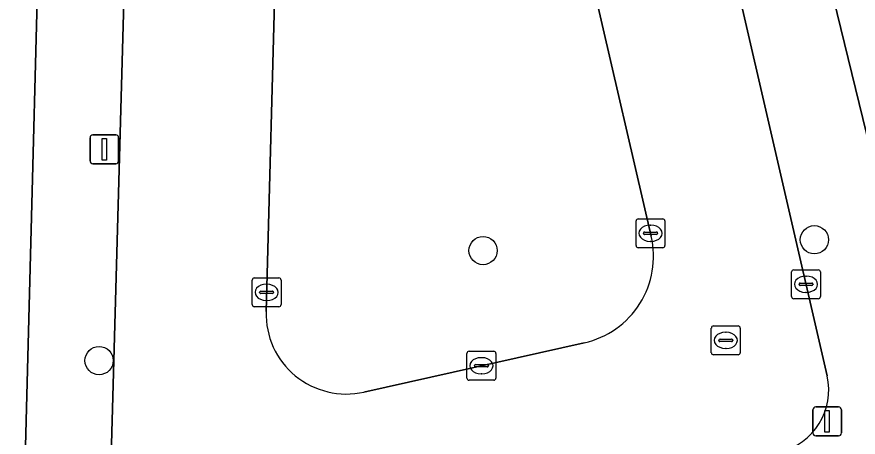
# Model space of a CAD drawing. Extents: x 162026 to 163502, y 387295 to 388169.
# Drawn here: x 162957.69 to 162986.81, y 387673.97 to 387688.53 of the extents above; entities that cross this region are included whole.
import ezdxf

# ---------------------------------------------------------------- set-up
doc = ezdxf.new("R2010")
doc.units = 0
for name, color, linetype in [('IMGEO_Boom', 7, 'Continuous'), ('IMGEO_Erf', 7, 'Continuous'), ('IMGEO_Kolk', 7, 'Continuous'), ('IMGEO_Lichtmast', 7, 'Continuous'), ('IMGEO_Parkeervlak_open', 7, 'Continuous'), ('IMGEO_Rioolput', 7, 'Continuous'), ('IMGEO_Voetpad_open', 7, 'Continuous')]:
    doc.layers.add(name, color=color, linetype=linetype)

msp = doc.modelspace()

# ---------------------------------------------------------------- linework, layer by layer
at = {"layer": 'IMGEO_Boom'}
for centre in [(162985.298, 387680.81), (162973.828, 387680.434), (162960.535, 387676.624)]:
    msp.add_circle(centre, 0.489, dxfattribs=at)
at = {"layer": 'IMGEO_Erf'}
for points in [[(162960.168, 387698.577), (162954.77, 387702.101), (162954.599, 387695.791), (162954.433, 387689.633), (162954.266, 387683.474), (162954.099, 387677.315), (162953.932, 387671.157), (162953.766, 387664.998), (162953.599, 387658.839), (162953.432, 387652.68), (162953.266, 387646.522), (162953.095, 387640.213), (162957.109, 387640.108), (162958.534, 387694.419)], [(162983.426, 387699.513), (162988.994, 387676.739)]]:
    msp.add_lwpolyline(points, dxfattribs=at)
at = {"layer": 'IMGEO_Kolk'}
for p, q in [((162979.122, 387680.608), (162979.122, 387681.46)), ((162979.197, 387681.534), (162980.049, 387681.534)), ((162980.123, 387681.46), (162980.123, 387680.608)), ((162979.424, 387681.077), (162979.822, 387681.077)), ((162979.61, 387681.314), (162979.635, 387681.314)), ((162979.381, 387681.028), (162979.381, 387681.04)), ((162979.819, 387680.991), (162979.421, 387680.991)), ((162979.865, 387681.04), (162979.865, 387681.028)), ((162980.049, 387680.534), (162979.197, 387680.534)), ((162979.633, 387680.754), (162979.608, 387680.754)), ((162984.506, 387678.842), (162984.506, 387679.694)), ((162984.581, 387679.768), (162985.433, 387679.768)), ((162985.507, 387679.694), (162985.507, 387678.842)), ((162965.833, 387678.563), (162965.833, 387679.415)), ((162965.908, 387679.489), (162966.76, 387679.489)), ((162966.834, 387679.415), (162966.834, 387678.563)), ((162984.994, 387679.548), (162985.019, 387679.548)), ((162966.135, 387679.032), (162966.533, 387679.032)), ((162966.321, 387679.269), (162966.346, 387679.269)), ((162984.765, 387679.262), (162984.765, 387679.274)), ((162985.203, 387679.225), (162984.805, 387679.225)), ((162984.808, 387679.311), (162985.206, 387679.311)), ((162985.249, 387679.274), (162985.249, 387679.262)), ((162966.092, 387678.983), (162966.092, 387678.995)), ((162966.53, 387678.946), (162966.132, 387678.946)), ((162966.576, 387678.995), (162966.576, 387678.983)), ((162985.433, 387678.768), (162984.581, 387678.768)), ((162985.017, 387678.988), (162984.992, 387678.988)), ((162966.76, 387678.489), (162965.908, 387678.489)), ((162966.344, 387678.709), (162966.319, 387678.709)), ((162973.27, 387676.021), (162973.27, 387676.873)), ((162973.345, 387676.947), (162974.197, 387676.947)), ((162973.758, 387676.727), (162973.783, 387676.727)), ((162974.271, 387676.873), (162974.271, 387676.021)), ((162973.529, 387676.441), (162973.529, 387676.453)), ((162973.967, 387676.404), (162973.569, 387676.404)), ((162973.572, 387676.49), (162973.97, 387676.49)), ((162974.013, 387676.453), (162974.013, 387676.441)), ((162973.781, 387676.167), (162973.756, 387676.167)), ((162974.197, 387675.947), (162973.345, 387675.947))]:
    msp.add_line(p, q, dxfattribs=at)
for points in [[(162979.122, 387680.608), (162979.122, 387681.46)], [(162979.197, 387681.534), (162980.049, 387681.534)], [(162980.123, 387681.46), (162980.123, 387680.608)], [(162980.049, 387680.534), (162979.197, 387680.534)], [(162984.506, 387678.842), (162984.506, 387679.694)], [(162984.581, 387679.768), (162985.433, 387679.768)], [(162985.507, 387679.694), (162985.507, 387678.842)], [(162965.833, 387678.563), (162965.833, 387679.415)], [(162965.908, 387679.489), (162966.76, 387679.489)], [(162966.834, 387679.415), (162966.834, 387678.563)], [(162985.433, 387678.768), (162984.581, 387678.768)], [(162966.76, 387678.489), (162965.908, 387678.489)], [(162973.27, 387676.021), (162973.27, 387676.873)], [(162973.345, 387676.947), (162974.197, 387676.947)], [(162974.271, 387676.873), (162974.271, 387676.021)], [(162974.197, 387675.947), (162973.345, 387675.947)]]:
    msp.add_lwpolyline(points, dxfattribs=at)
for centre, radius, start, end in [((162979.199, 387681.458), 0.0765, 91.552, 178.448), ((162979.199, 387681.458), 0.0765, 91.552, 178.448), ((162980.047, 387681.458), 0.0765, 1.552, 88.448), ((162980.047, 387681.458), 0.0765, 1.552, 88.448), ((162979.421, 387681.037), 0.0403, 85.8775, 175.7526), ((162979.826, 387681.039), 0.0386, 1.7309, 96.639), ((162979.418, 387681.027), 0.0366, 178.938, 274.7102), ((162979.822, 387681.034), 0.043, 264.8664, 352.4533), ((162979.199, 387680.61), 0.0765, 181.552, 268.448), ((162979.199, 387680.61), 0.0765, 181.552, 268.448), ((162980.047, 387680.61), 0.0765, 271.552, 358.448), ((162980.047, 387680.61), 0.0765, 271.552, 358.448), ((162984.583, 387679.692), 0.0765, 91.552, 178.448), ((162984.583, 387679.692), 0.0765, 91.552, 178.448), ((162985.431, 387679.692), 0.0765, 1.552, 88.448), ((162985.431, 387679.692), 0.0765, 1.552, 88.448), ((162965.91, 387679.413), 0.0765, 91.552, 178.448), ((162965.91, 387679.413), 0.0765, 91.552, 178.448), ((162966.758, 387679.413), 0.0765, 1.552, 88.448), ((162966.758, 387679.413), 0.0765, 1.552, 88.448), ((162966.132, 387678.992), 0.0403, 85.8775, 175.7526), ((162966.537, 387678.994), 0.0386, 1.7309, 96.639), ((162984.805, 387679.271), 0.0403, 85.8775, 175.7526), ((162984.802, 387679.261), 0.0366, 178.938, 274.7102), ((162985.206, 387679.268), 0.043, 264.8664, 352.4533), ((162985.21, 387679.273), 0.0386, 1.7309, 96.639), ((162966.129, 387678.982), 0.0366, 178.938, 274.7102), ((162966.533, 387678.989), 0.043, 264.8664, 352.4533), ((162984.583, 387678.844), 0.0765, 181.552, 268.448), ((162984.583, 387678.844), 0.0765, 181.552, 268.448), ((162985.431, 387678.844), 0.0765, 271.552, 358.448), ((162985.431, 387678.844), 0.0765, 271.552, 358.448), ((162965.91, 387678.565), 0.0765, 181.552, 268.448), ((162965.91, 387678.565), 0.0765, 181.552, 268.448), ((162966.758, 387678.565), 0.0765, 271.552, 358.448), ((162966.758, 387678.565), 0.0765, 271.552, 358.448), ((162973.347, 387676.871), 0.0765, 91.552, 178.448), ((162973.347, 387676.871), 0.0765, 91.552, 178.448), ((162974.195, 387676.871), 0.0765, 1.552, 88.448), ((162974.195, 387676.871), 0.0765, 1.552, 88.448), ((162973.569, 387676.45), 0.0403, 85.8775, 175.7526), ((162973.566, 387676.44), 0.0366, 178.938, 274.7102), ((162973.97, 387676.447), 0.043, 264.8664, 352.4533), ((162973.974, 387676.452), 0.0386, 1.7309, 96.639), ((162973.347, 387676.023), 0.0765, 181.552, 268.448), ((162973.347, 387676.023), 0.0765, 181.552, 268.448), ((162974.195, 387676.023), 0.0765, 271.552, 358.448), ((162974.195, 387676.023), 0.0765, 271.552, 358.448)]:
    msp.add_arc(centre, radius, start, end, dxfattribs=at)
for centre, major_axis, ratio, start_param, end_param in [((162979.609, 387681.034), (-0.387, 0.002), 0.722429, 4.712389, 7.853982), ((162979.634, 387681.034), (-0.39, 0.002), 0.717154, 1.570796, 4.712389), ((162984.993, 387679.268), (-0.387, 0.002), 0.722429, 4.712389, 7.853982), ((162985.018, 387679.268), (-0.39, 0.002), 0.717154, 1.570796, 4.712389), ((162966.32, 387678.989), (-0.387, 0.002), 0.722429, 4.712389, 7.853982), ((162966.345, 387678.989), (-0.39, 0.002), 0.717154, 1.570796, 4.712389), ((162973.757, 387676.447), (-0.387, 0.002), 0.722429, 4.712389, 7.853982), ((162973.782, 387676.447), (-0.39, 0.002), 0.717154, 1.570796, 4.712389)]:
    msp.add_ellipse(centre, major_axis=major_axis, ratio=ratio, start_param=start_param, end_param=end_param, dxfattribs=at)
at = {"layer": 'IMGEO_Lichtmast'}
for p, q in [((162960.22, 387683.543), (162960.22, 387684.343)), ((162960.22, 387684.343), (162960.22, 387683.543)), ((162960.32, 387684.443), (162961.11, 387684.443)), ((162961.11, 387684.443), (162960.32, 387684.443)), ((162961.21, 387684.343), (162961.21, 387683.543)), ((162961.21, 387683.543), (162961.21, 387684.343)), ((162961.11, 387683.443), (162960.32, 387683.443)), ((162960.32, 387683.443), (162961.11, 387683.443)), ((162985.343, 387675.019), (162986.133, 387675.019)), ((162986.133, 387675.019), (162985.343, 387675.019)), ((162985.243, 387674.119), (162985.243, 387674.919)), ((162985.243, 387674.919), (162985.243, 387674.119)), ((162986.233, 387674.919), (162986.233, 387674.119)), ((162986.233, 387674.119), (162986.233, 387674.919)), ((162986.133, 387674.019), (162985.343, 387674.019)), ((162985.343, 387674.019), (162986.133, 387674.019))]:
    msp.add_line(p, q, dxfattribs=at)
for points in [[(162960.64, 387684.318), (162960.79, 387684.318), (162960.79, 387683.568), (162960.64, 387683.568), (162960.64, 387684.318)], [(162985.663, 387674.894), (162985.813, 387674.894), (162985.813, 387674.144), (162985.663, 387674.144), (162985.663, 387674.894)]]:
    msp.add_lwpolyline(points, dxfattribs=at)
for centre, start, end in [((162960.32, 387684.343), 90, 180), ((162960.32, 387684.343), 90, 180), ((162961.11, 387684.343), 0, 90), ((162961.11, 387684.343), 360, 90), ((162960.32, 387683.543), 180, 270), ((162960.32, 387683.543), 180, 270), ((162961.11, 387683.543), 270, 0), ((162961.11, 387683.543), 270, 0), ((162985.343, 387674.919), 90, 180), ((162985.343, 387674.919), 90, 180), ((162986.133, 387674.919), 0, 90), ((162986.133, 387674.919), 360, 90), ((162985.343, 387674.119), 180, 270), ((162985.343, 387674.119), 180, 270), ((162986.133, 387674.119), 270, 0), ((162986.133, 387674.119), 270, 0)]:
    msp.add_arc(centre, 0.1, start, end, dxfattribs=at)
at = {"layer": 'IMGEO_Parkeervlak_open'}
for points in [[(162979.648, 387680.93), (162977.694, 387689.374), (162976.799, 387693.039)], [(162966.648, 387690.782), (162966.315, 387678.322)], [(162969.701, 387675.535), (162977.327, 387677.242)]]:
    msp.add_lwpolyline(points, dxfattribs=at)
for centre, radius, start, end in [((162976.656, 387680.239), 3.071, 282.621, 13.0114), ((162969.093, 387678.247), 2.779, 178.4487, 282.6361)]:
    msp.add_arc(centre, radius, start, end, dxfattribs=at)
at = {"layer": 'IMGEO_Rioolput'}
for p, q in [((162981.729, 387676.9), (162981.729, 387677.752)), ((162981.804, 387677.826), (162982.656, 387677.826)), ((162982.217, 387677.606), (162982.242, 387677.606)), ((162982.73, 387677.752), (162982.73, 387676.9)), ((162981.988, 387677.32), (162981.988, 387677.332)), ((162982.426, 387677.283), (162982.028, 387677.283)), ((162982.031, 387677.369), (162982.429, 387677.369)), ((162982.472, 387677.332), (162982.472, 387677.32)), ((162982.24, 387677.046), (162982.215, 387677.046)), ((162982.656, 387676.826), (162981.804, 387676.826))]:
    msp.add_line(p, q, dxfattribs=at)
for points in [[(162981.729, 387676.9), (162981.729, 387677.752)], [(162981.804, 387677.826), (162982.656, 387677.826)], [(162982.73, 387677.752), (162982.73, 387676.9)], [(162982.656, 387676.826), (162981.804, 387676.826)]]:
    msp.add_lwpolyline(points, dxfattribs=at)
for centre, radius, start, end in [((162981.806, 387677.75), 0.0765, 91.552, 178.448), ((162981.806, 387677.75), 0.0765, 91.552, 178.448), ((162982.654, 387677.75), 0.0765, 1.552, 88.448), ((162982.654, 387677.75), 0.0765, 1.552, 88.448), ((162982.028, 387677.329), 0.0403, 85.8775, 175.7526), ((162982.025, 387677.319), 0.0366, 178.938, 274.7102), ((162982.429, 387677.326), 0.043, 264.8664, 352.4533), ((162982.433, 387677.331), 0.0386, 1.7309, 96.639), ((162981.806, 387676.902), 0.0765, 181.552, 268.448), ((162981.806, 387676.902), 0.0765, 181.552, 268.448), ((162982.654, 387676.902), 0.0765, 271.552, 358.448), ((162982.654, 387676.902), 0.0765, 271.552, 358.448)]:
    msp.add_arc(centre, radius, start, end, dxfattribs=at)
for centre, major_axis, ratio, start_param, end_param in [((162982.216, 387677.326), (-0.387, 0.002), 0.722429, 4.712389, 7.853982), ((162982.241, 387677.326), (-0.39, 0.002), 0.717154, 1.570796, 4.712389)]:
    msp.add_ellipse(centre, major_axis=major_axis, ratio=ratio, start_param=start_param, end_param=end_param, dxfattribs=at)
at = {"layer": 'IMGEO_Voetpad_open'}
for points in [[(162988.994, 387676.739), (162983.426, 387699.513)], [(162980.759, 387697.7), (162985.735, 387676.1)], [(162985.735, 387676.1), (162980.759, 387697.7)], [(162958.534, 387694.419), (162957.109, 387640.108), (162957.07, 387638.609), (162956.482, 387616.236), (162959.276, 387613.243), (162961.522, 387693.617)], [(162961.522, 387693.617), (162959.276, 387613.243), (162958.994, 387603.145), (162963.058, 387604.345), (162966.071, 387605.235), (162966.307, 387612.731), (162967.032, 387635.81)], [(162976.799, 387693.039), (162977.694, 387689.374), (162979.648, 387680.93)], [(162966.315, 387678.322), (162966.648, 387690.782)], [(162977.327, 387677.242), (162969.701, 387675.535)]]:
    msp.add_lwpolyline(points, dxfattribs=at)
for centre, radius, start, end in [((162976.656, 387680.239), 3.071, 282.621, 13.0114), ((162969.093, 387678.247), 2.779, 178.4487, 282.6361), ((162983.593, 387675.604), 2.199, 283.3373, 13.024), ((162983.593, 387675.604), 2.199, 283.3373, 13.024)]:
    msp.add_arc(centre, radius, start, end, dxfattribs=at)

doc.saveas('drawing.dxf')
